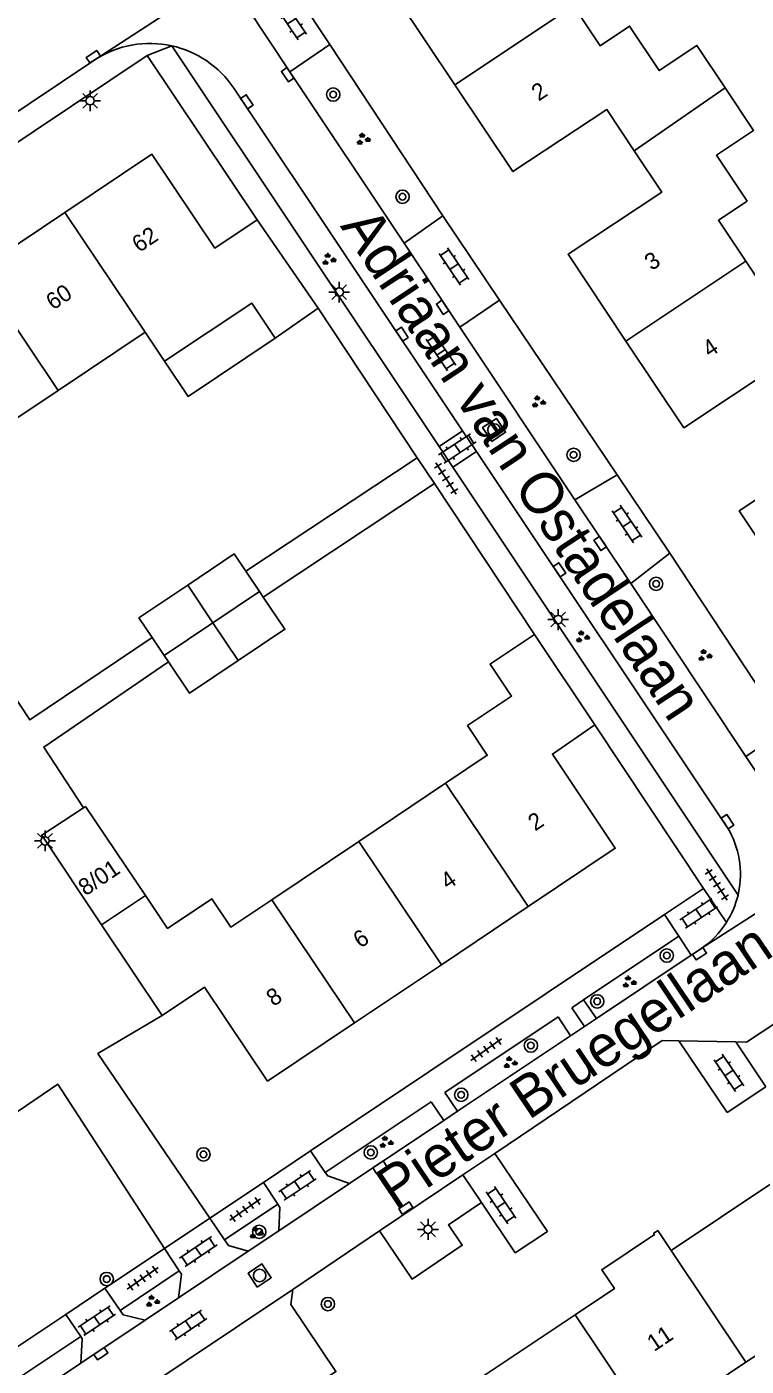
# Model space of a CAD drawing. Extents: x 137999 to 141000, y 397500 to 400501.
# Drawn here: x 138127.1 to 138170.2, y 399316.9 to 399397.3 of the extents above; entities that cross this region are included whole.
import ezdxf

# ---------------------------------------------------------------- set-up
doc = ezdxf.new("R2010")
doc.units = 0
for name, color, linetype in [('gg-afsc-erfafscheiding', 7, 'Continuous'), ('gg-anno-huisnummerreeks BGT', 7, 'Continuous'), ('gg-anno-openbare ruimte label', 7, 'Continuous'), ('gg-bbg-bijgebouw', 7, 'Continuous'), ('gg-bbg-gedigitaliseerde bebouwing', 7, 'Continuous'), ('gg-bbg-gedigitaliseerde bijgebouw', 7, 'Continuous'), ('gg-bbg-hoofdgebouw', 7, 'Continuous'), ('gg-bbg-luifel en loopbrug', 7, 'Continuous'), ('gg-bbg-tussenscheiding', 7, 'Continuous'), ('gg-knt-verharding', 7, 'Continuous'), ('gg-knt-verharding nz', 7, 'Continuous'), ('gt-grn-groengrens', 7, 'Continuous'), ('gt-grn-weggrens', 7, 'Continuous'), ('gt-symb-boom', 7, 'Continuous'), ('gt-symb-groenvak', 7, 'Continuous'), ('gt-symb-klinker verharding', 7, 'Continuous'), ('gt-symb-kolk', 7, 'Continuous'), ('gt-symb-lichtmast', 7, 'Continuous'), ('gt-symb-rioolschacht', 7, 'Continuous'), ('gt-symb-tegel verharding', 7, 'Continuous')]:
    doc.layers.add(name, color=color, linetype=linetype)

# ---------------------------------------------------------------- blocks, each defined once
blk = doc.blocks.new('gt0-LMAST')
at = {"layer": 'gt-symb-lichtmast'}
for p, q in [((-0.182, 0.173), (-0.447, 0.438)), ((-0.005, 0.246), (-0.005, 0.621)), ((0.172, 0.173), (0.437, 0.438)), ((-0.255, -0.004), (-0.63, -0.004)), ((-0.182, -0.181), (-0.447, -0.446)), ((-0.005, -0.254), (-0.005, -0.629)), ((0.437, -0.446), (0.172, -0.181)), ((0.245, -0.004), (0.62, -0.004))]:
    blk.add_line(p, q, dxfattribs=at)
blk.add_circle((-0.005, -0.004), 0.25, dxfattribs=at)
blk = doc.blocks.new('gt0-KOLK')
at = {"layer": 'gt-symb-kolk'}
blk.add_lwpolyline([(0, 0), (0.375, 0), (0.375, 0.4), (-0.375, 0.4), (-0.375, 0), (0, 0)], dxfattribs=at)
blk = doc.blocks.new('gt0-BOOM')
at = {"layer": 'gt-symb-boom'}
for radius in [0.4, 0.2]:
    blk.add_circle((0, 0), radius, dxfattribs=at)
blk = doc.blocks.new('gt0-TEG1')
at = {"layer": 'gt-symb-tegel verharding'}
for p, q in [((-1.125, 0), (1.125, 0)), ((-0.9, -0.25), (-0.9, 0.25)), ((-0.45, -0.25), (-0.45, 0.25)), ((0, -0.25), (0, 0.25)), ((0.45, -0.25), (0.45, 0.25)), ((0.9, -0.25), (0.9, 0.25))]:
    blk.add_line(p, q, dxfattribs=at)
blk = doc.blocks.new('gt0-GRVAK')
at = {"layer": 'gt-symb-groenvak'}
for p, q in [((-0.11, 0.189), (-0.228, 0.24)), ((-0.182, 0.153), (0.088, 0.153)), ((-0.091, 0.211), (-0.156, 0.322)), ((-0.047, 0.214), (-0.047, 0.393)), ((-0.004, 0.211), (0.061, 0.322)), ((0.015, 0.189), (0.133, 0.24)), ((0.262, -0.052), (0.197, 0.059)), ((0.305, -0.049), (0.305, 0.13)), ((0.349, -0.052), (0.414, 0.059)), ((-0.245, -0.228), (-0.363, -0.177)), ((-0.318, -0.264), (-0.047, -0.264)), ((-0.226, -0.206), (-0.291, -0.095)), ((-0.183, -0.203), (-0.183, -0.024)), ((-0.139, -0.206), (-0.074, -0.095)), ((-0.12, -0.228), (-0.002, -0.177)), ((0.243, -0.074), (0.125, -0.023)), ((0.17, -0.11), (0.441, -0.11)), ((0.368, -0.074), (0.486, -0.023))]:
    blk.add_line(p, q, dxfattribs=at)
blk = doc.blocks.new('gt0-RS')
at = {"layer": 'gt-symb-rioolschacht'}
blk.add_lwpolyline([(-0.5, -0.5), (0.5, -0.5), (0.5, 0.5), (-0.5, 0.5)], close=True, dxfattribs=at)
blk.add_circle((0, 0), 0.375, dxfattribs=at)
blk = doc.blocks.new('gt0-KL1')
at = {"layer": 'gt-symb-klinker verharding'}
for p, q in [((-1.15, 0.3), (1.15, 0.3)), ((-1, -0.3), (-1, 0.3)), ((-0.5, 0.3), (-0.5, 0.45)), ((0, -0.3), (0, 0.3)), ((0.5, 0.3), (0.5, 0.45)), ((1, -0.3), (1, 0.3)), ((-1.15, -0.3), (1.15, -0.3)), ((-0.5, -0.45), (-0.5, -0.3)), ((0.5, -0.45), (0.5, -0.3))]:
    blk.add_line(p, q, dxfattribs=at)

msp = doc.modelspace()

# ---------------------------------------------------------------- linework, layer by layer
at = {"layer": 'gg-afsc-erfafscheiding'}
for p, q in [((138145.273, 399396.27), (138152.048, 399385.976)), ((138155.445, 399380.918), (138162.493, 399370.44)), ((138150.507, 399371.465), (138144.57, 399380.43)), ((138140.223, 399364.655), (138150.507, 399371.465)), ((138141.266, 399363.103), (138151.539, 399369.906)), ((138151.539, 399369.906), (138157.53, 399360.86)), ((138165.662, 399365.742), (138172.607, 399355.169)), ((138169.093, 399332.17), (138171.419, 399333.712)), ((138156.389, 399323.75), (138158.315, 399325.026))]:
    msp.add_line(p, q, dxfattribs=at)
for points in [[(138124.844, 399359.383), (138127.271, 399355.729), (138134.607, 399360.667)], [(138135.579, 399359.222), (138128.107, 399354.097), (138130.484, 399350.45)]]:
    msp.add_lwpolyline(points, dxfattribs=at)
at = {"layer": 'gg-bbg-bijgebouw'}
msp.add_line((138130.484, 399350.45), (138130.612, 399350.534), dxfattribs=at)
msp.add_lwpolyline([(138131.578, 399343.427), (138127.986, 399348.814), (138130.484, 399350.45)], dxfattribs=at)
at = {"layer": 'gg-bbg-gedigitaliseerde bebouwing'}
for p, q in [((138128.962, 399375.502), (138134.184, 399378.992)), ((138134.184, 399378.992), (138135.351, 399377.25)), ((138123.741, 399372.013), (138128.962, 399375.502)), ((138152.21, 399351.927), (138146.996, 399348.432)), ((138146.996, 399348.432), (138141.784, 399344.937)), ((138175.898, 399320.959), (138170.22, 399317.178)), ((138170.22, 399317.178), (138164.453, 399313.338))]:
    msp.add_line(p, q, dxfattribs=at)
for points in [[(138159.874, 399398.586), (138161.476, 399396.187), (138163.243, 399397.367), (138165.025, 399394.698), (138167.278, 399396.202), (138168.979, 399393.654)], [(138168.979, 399393.654), (138170.681, 399391.105), (138168.448, 399389.614), (138170.287, 399386.86), (138168.568, 399385.712), (138170.206, 399383.259)], [(138170.206, 399383.259), (138171.882, 399380.748), (138173.651, 399381.929), (138175.49, 399379.173), (138177.759, 399380.688), (138179.411, 399378.214)], [(138135.351, 399377.25), (138140.582, 399380.746), (138141.99, 399378.64)], [(138154.91, 399359.1), (138154.879, 399359.079), (138156.166, 399357.161), (138153.516, 399355.384), (138154.71, 399353.604), (138152.21, 399351.927)], [(138141.784, 399344.937), (138139.327, 399343.29), (138138.182, 399344.997), (138135.532, 399343.221), (138134.209, 399345.195)]]:
    msp.add_lwpolyline(points, dxfattribs=at)
at = {"layer": 'gg-bbg-gedigitaliseerde bijgebouw'}
for p, q in [((138141.046, 399363.429), (138140.223, 399364.655)), ((138141.266, 399363.103), (138141.046, 399363.429)), ((138134.607, 399360.667), (138135.333, 399359.588)), ((138135.333, 399359.588), (138135.579, 399359.222)), ((138134.209, 399345.195), (138130.612, 399350.534))]:
    msp.add_line(p, q, dxfattribs=at)
for points in [[(138136.745, 399363.819), (138139.527, 399365.69), (138140.223, 399364.655)], [(138136.745, 399363.819), (138133.813, 399361.848), (138134.607, 399360.667)], [(138139.765, 399359.286), (138142.566, 399361.169), (138141.266, 399363.103)], [(138139.765, 399359.286), (138136.853, 399357.328), (138135.579, 399359.222)]]:
    msp.add_lwpolyline(points, dxfattribs=at)
at = {"layer": 'gg-bbg-hoofdgebouw'}
for p, q in [((138124.155, 399382.684), (138129.373, 399386.177)), ((138140.9, 399385.73), (138144.57, 399380.43)), ((138144.57, 399380.43), (138141.99, 399378.64)), ((138154.91, 399359.1), (138157.53, 399360.86)), ((138157.53, 399360.86), (138161.16, 399355.43)), ((138157.167, 399344.535), (138151.954, 399341.04)), ((138135.203, 399337.992), (138131.578, 399343.427)), ((138151.954, 399341.04), (138146.741, 399337.544)), ((138171.65, 399327.84), (138165.737, 399323.892)), ((138159.977, 399320.035), (138154.225, 399316.195))]:
    msp.add_line(p, q, dxfattribs=at)
for points in [[(138152.77, 399393.85), (138149.29, 399399.07), (138154.816, 399402.731)], [(138163.525, 399389.88), (138161.88, 399392.36), (138156.25, 399388.63), (138152.77, 399393.85)], [(138129.373, 399386.177), (138134.591, 399389.67), (138138.37, 399384.03), (138140.9, 399385.73)], [(138163.025, 399378.465), (138159.55, 399383.67), (138165.17, 399387.4), (138163.525, 399389.88)], [(138173.81, 399374.53), (138172.15, 399377.02), (138166.5, 399373.26), (138163.025, 399378.465)], [(138173.295, 399363.055), (138169.82, 399368.27), (138175.47, 399372.04), (138173.81, 399374.53)], [(138161.16, 399355.43), (138158.61, 399353.68), (138162.38, 399348.03), (138157.167, 399344.535)], [(138146.741, 399337.544), (138141.53, 399334.05), (138137.74, 399339.7), (138135.203, 399337.992)], [(138165.737, 399323.892), (138164.944, 399325.08), (138164.686, 399324.908), (138164.731, 399324.842), (138161.575, 399322.735), (138162.329, 399321.605), (138159.977, 399320.035)]]:
    msp.add_lwpolyline(points, dxfattribs=at)
at = {"layer": 'gg-bbg-luifel en loopbrug'}
msp.add_lwpolyline([(138141.99, 399378.64), (138136.759, 399375.142), (138135.351, 399377.25)], dxfattribs=at)
at = {"layer": 'gg-bbg-tussenscheiding'}
for p, q in [((138152.77, 399393.85), (138159.874, 399398.586)), ((138163.525, 399389.88), (138168.979, 399393.654)), ((138129.373, 399386.177), (138134.184, 399378.992)), ((138163.025, 399378.465), (138170.206, 399383.259)), ((138124.155, 399382.684), (138128.962, 399375.502)), ((138136.745, 399363.819), (138138.255, 399361.553)), ((138138.255, 399361.553), (138141.046, 399363.429)), ((138135.333, 399359.588), (138138.255, 399361.553)), ((138138.255, 399361.553), (138139.765, 399359.286)), ((138157.167, 399344.535), (138152.21, 399351.927)), ((138151.954, 399341.04), (138146.996, 399348.432)), ((138131.578, 399343.427), (138134.209, 399345.195)), ((138146.741, 399337.544), (138141.784, 399344.937)), ((138165.737, 399323.892), (138170.22, 399317.178)), ((138164.453, 399313.338), (138159.977, 399320.035))]:
    msp.add_line(p, q, dxfattribs=at)
at = {"layer": 'gg-knt-verharding'}
for p, q in [((138142.613, 399400.255), (138145.273, 399396.27)), ((138142.867, 399394.619), (138140.221, 399398.593)), ((138151.812, 399372.128), (138135.778, 399396.182)), ((138145.273, 399396.27), (138142.867, 399394.619)), ((138078.94, 399360.401), (138131.167, 399395.345)), ((138108.365, 399378.217), (138134.31, 399395.61)), ((138134.31, 399395.61), (138140.9, 399385.73)), ((138149.714, 399384.332), (138142.867, 399394.619)), ((138153.23, 399373.074), (138139.5, 399393.65)), ((138149.714, 399384.332), (138152.048, 399385.976)), ((138152.048, 399385.976), (138155.445, 399380.918)), ((138153.059, 399379.306), (138149.714, 399384.332)), ((138155.445, 399380.918), (138153.059, 399379.306)), ((138159.964, 399368.932), (138153.059, 399379.306)), ((138151.812, 399372.128), (138153.23, 399373.074)), ((138152.638, 399370.888), (138151.812, 399372.128)), ((138152.638, 399370.888), (138154.057, 399371.835)), ((138169.121, 399349.259), (138154.057, 399371.835)), ((138169.748, 399345.22), (138152.638, 399370.888)), ((138159.964, 399368.932), (138162.493, 399370.44)), ((138162.493, 399370.44), (138165.662, 399365.742)), ((138163.31, 399363.905), (138159.964, 399368.932)), ((138165.662, 399365.742), (138163.31, 399363.905)), ((138170.208, 399353.541), (138163.31, 399363.905)), ((138161.16, 399355.43), (138167.684, 399345.621)), ((138170.208, 399353.541), (138172.607, 399355.169)), ((138171.992, 399350.861), (138170.208, 399353.541)), ((138165.34, 399344.048), (138167.684, 399345.621)), ((138167.684, 399345.621), (138169.049, 399343.569)), ((138169.775, 399345.341), (138169.748, 399345.22)), ((138165.34, 399344.048), (138144.109, 399329.864)), ((138166.188, 399342.75), (138165.34, 399344.048)), ((138160.481, 399338.934), (138166.188, 399342.75)), ((138166.933, 399341.608), (138166.188, 399342.75)), ((138167.536, 399342.004), (138166.933, 399341.608)), ((138161.26, 399337.814), (138166.933, 399341.608)), ((138159.773, 399338.46), (138160.481, 399338.934)), ((138152.168, 399333.372), (138158.951, 399337.909)), ((138158.951, 399337.909), (138159.708, 399336.777)), ((138159.773, 399338.46), (138160.531, 399337.327)), ((138159.708, 399336.777), (138160.531, 399337.327)), ((138160.531, 399337.327), (138161.26, 399337.814)), ((138152.924, 399332.241), (138159.708, 399336.777)), ((138166.201, 399336.462), (138169.624, 399336.401)), ((138166.201, 399336.462), (138169.093, 399332.17)), ((138169.624, 399336.401), (138171.419, 399333.712)), ((138152.168, 399333.372), (138152.924, 399332.241)), ((138144.993, 399328.573), (138151.337, 399332.816)), ((138151.337, 399332.816), (138152.094, 399331.685)), ((138152.094, 399331.685), (138152.924, 399332.241)), ((138146.443, 399327.907), (138152.094, 399331.685)), ((138144.109, 399329.864), (138141.283, 399327.976)), ((138144.109, 399329.864), (138144.993, 399328.573)), ((138153.241, 399328.422), (138155.157, 399329.713)), ((138155.157, 399329.713), (138158.315, 399325.026)), ((138148.251, 399325.058), (138153.241, 399328.422)), ((138153.241, 399328.422), (138154.36, 399326.762)), ((138141.283, 399327.976), (138138.069, 399325.829)), ((138141.283, 399327.976), (138142.142, 399326.673)), ((138142.202, 399325.071), (138146.443, 399327.907)), ((138138.956, 399324.524), (138142.142, 399326.673)), ((138154.36, 399326.762), (138156.389, 399323.75)), ((138138.069, 399325.829), (138135.354, 399324.015)), ((138138.069, 399325.829), (138138.956, 399324.524)), ((138140.368, 399323.845), (138142.202, 399325.071)), ((138143.036, 399321.542), (138148.251, 399325.058)), ((138135.354, 399324.015), (138131.768, 399321.62)), ((138136.235, 399322.659), (138135.354, 399324.015)), ((138136.192, 399321.052), (138140.368, 399323.845)), ((138132.683, 399320.286), (138136.235, 399322.659)), ((138131.768, 399321.62), (138129.423, 399320.053)), ((138132.683, 399320.286), (138131.768, 399321.62)), ((138134.191, 399319.715), (138136.192, 399321.052)), ((138129.423, 399320.053), (138108.203, 399305.877)), ((138129.423, 399320.053), (138130.32, 399318.721)), ((138130.331, 399317.133), (138134.191, 399319.715)), ((138123.724, 399314.338), (138130.32, 399318.721)), ((138124.47, 399313.214), (138130.331, 399317.133))]:
    msp.add_line(p, q, dxfattribs=at)
for points in [[(138135.203, 399337.992), (138131.356, 399335.709), (138138.069, 399325.829)], [(138169.624, 399336.401), (138170.25, 399336.39), (138172.13, 399337.64)], [(138155.157, 399329.713), (138165.2, 399336.48), (138166.201, 399336.462)], [(138135.354, 399324.015), (138128.946, 399333.877), (138125.177, 399331.302)], [(138146.443, 399327.907), (138145.138, 399328.361), (138144.993, 399328.573)], [(138142.142, 399326.673), (138142.272, 399326.476), (138142.202, 399325.071)], [(138138.956, 399324.524), (138139.179, 399324.196), (138140.368, 399323.845)], [(138136.192, 399321.052), (138136.363, 399322.462), (138136.235, 399322.659)], [(138140.257, 399313.032), (138145.633, 399316.62), (138142.918, 399320.639), (138143.036, 399321.542)], [(138134.191, 399319.715), (138132.866, 399320.019), (138132.683, 399320.286)], [(138130.32, 399318.721), (138130.407, 399318.591), (138130.331, 399317.133)]]:
    msp.add_lwpolyline(points, dxfattribs=at)
for centre, radius, start, end in [((138134.473, 399390.25), 6.074, 77.59709, 122.97979), ((138134.472, 399390.261), 6.063, 33.98274, 77.56396), ((138164.476, 399346.47), 5.418, 347.97334, 30.97976), ((138164.488, 399346.473), 5.407, 327.5097, 346.59666), ((138164.473, 399346.479), 5.422, 304.38892, 327.54682)]:
    msp.add_arc(centre, radius, start, end, dxfattribs=at)
at = {"layer": 'gg-knt-verharding nz'}
for p, q in [((138153.23, 399373.074), (138154.057, 399371.835)), ((138122.431, 399307.771), (138143.036, 399321.542))]:
    msp.add_line(p, q, dxfattribs=at)
at = {"layer": 'gt-grn-groengrens'}
msp.add_line((138161.26, 399337.814), (138160.481, 399338.934), dxfattribs=at)
msp.add_lwpolyline([(138154.36, 399326.762), (138152.38, 399325.427), (138153.208, 399324.198), (138150.198, 399322.169), (138148.251, 399325.058)], dxfattribs=at)
at = {"layer": 'gt-grn-weggrens'}
for p, q in [((138131.167, 399395.345), (138139.245, 399400.607)), ((138134.31, 399395.61), (138135.778, 399396.182)), ((138151.539, 399369.906), (138150.507, 399371.465)), ((138167.536, 399342.004), (138176.607, 399347.845))]:
    msp.add_line(p, q, dxfattribs=at)

# ---------------------------------------------------------------- block references
at = {"layer": 'gt-symb-boom'}
for p in [(138145.468, 399393.258), (138149.625, 399387.125), (138159.887, 399371.636), (138164.832, 399363.895), (138165.472, 399341.586), (138161.303, 399338.839), (138157.325, 399336.186), (138153.143, 399333.233), (138147.721, 399329.771), (138141.028, 399325.007), (138145.151, 399320.676)]:
    msp.add_blockref('gt0-BOOM', p, dxfattribs=at)
for p, rotation in [((138137.682, 399329.657), 123.65827186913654), ((138131.879, 399322.175), 123.65827187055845)]:
    msp.add_blockref('gt0-BOOM', p, dxfattribs=dict(at, rotation=rotation))
at = {"layer": 'gt-symb-groenvak'}
for p in [(138147.246, 399390.573), (138145.182, 399383.356), (138157.754, 399374.806), (138160.393, 399360.707), (138167.732, 399359.59), (138163.195, 399339.989), (138156.064, 399335.156), (138148.618, 399330.379), (138140.83, 399324.936), (138134.61, 399320.832)]:
    msp.add_blockref('gt0-GRVAK', p, dxfattribs=at)
at = {"layer": 'gt-symb-klinker verharding'}
for p, rotation in [((138142.968, 399397.662), 123.99203971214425), ((138152.716, 399382.935), 123.99203971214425), ((138151.926, 399377.795), 123.99203971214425), ((138152.912, 399372.018), -146.29404346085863), ((138163.081, 399367.486), 123.99203971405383), ((138167.386, 399344.12), -146.0079602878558), ((138169.2, 399334.546), -56.007960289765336), ((138143.318, 399327.799), -146.0079602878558), ((138155.538, 399326.613), -56.00796028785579), ((138137.377, 399323.827), -146.0079602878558), ((138131.297, 399319.682), -146.0079602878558), ((138136.774, 399319.413), 33.992039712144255)]:
    msp.add_blockref('gt0-KL1', p, dxfattribs=dict(at, rotation=rotation))
at = {"layer": 'gt-symb-kolk'}
for p, rotation in [((138131.19, 399395.361), 33.785427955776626), ((138142.57, 399394.337), -56.29404346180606), ((138140.124, 399392.714), -56.29404346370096), ((138151.861, 399380.376), -56.29404346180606), ((138149.428, 399378.772), -56.29404346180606), ((138161.31, 399366.198), -56.29404346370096), ((138158.871, 399364.624), -56.29404346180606), ((138168.953, 399349.511), -56.29404346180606), ((138167.549, 399341.533), 33.45160145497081), ((138148.38, 399328.722), 33.78542795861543), ((138149.931, 399326.264), 33.785427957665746), ((138131.644, 399317.531), 33.78542795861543)]:
    msp.add_blockref('gt0-KOLK', p, dxfattribs=dict(at, rotation=rotation))
at = {"layer": 'gt-symb-lichtmast'}
for p in [(138130.889, 399392.889), (138145.83, 399381.404), (138158.962, 399361.752), (138128.186, 399348.474), (138151.158, 399325.161)]:
    msp.add_blockref('gt0-LMAST', p, dxfattribs=at)
at = {"layer": 'gt-symb-rioolschacht'}
for p, rotation in [((138155.115, 399373.131), 33.626529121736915), ((138141.052, 399322.386), 33.78542795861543)]:
    msp.add_blockref('gt0-RS', p, dxfattribs=dict(at, rotation=rotation))
at = {"layer": 'gt-symb-tegel verharding'}
for p, rotation in [((138152.233, 399370.22), 123.00706175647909), ((138168.481, 399345.845), -56.913692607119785), ((138154.64, 399335.945), -144.97512672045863), ((138140.183, 399326.345), -144.97512671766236), ((138134.039, 399322.22), -144.97512671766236)]:
    msp.add_blockref('gt0-TEG1', p, dxfattribs=dict(at, rotation=rotation))

# ---------------------------------------------------------------- texts
at = {"layer": 'gg-anno-huisnummerreeks BGT'}
for s, rotation, p in [('2', 33.7, (138157.791, 399392.829)), ('62', 33.8, (138133.827, 399383.743)), ('3', 33.7, (138164.567, 399382.658)), ('60', 33.8, (138128.666, 399380.288)), ('4', 33.7, (138168.044, 399377.45)), ('2', 33.8, (138157.577, 399349.025)), ('8/01', 33.8, (138130.608, 399345.136)), ('4', 33.8, (138152.336, 399345.511)), ('6', 33.8, (138147.093, 399341.995)), ('8', 33.8, (138141.882, 399338.501)), ('11', 33.8, (138164.715, 399317.793))]:
    msp.add_text(s, height=1, rotation=rotation, dxfattribs=at).set_placement(p)
at = {"layer": 'gg-anno-openbare ruimte label'}
for s, rotation, p in [('Adriaan van Ostadelaan', 303.6, (138145.85, 399385.364)), ('Pieter Bruegellaan', 33.9, (138149.171, 399326.298))]:
    msp.add_text(s, height=2.5, rotation=rotation, dxfattribs=at).set_placement(p)

doc.saveas('drawing.dxf')
